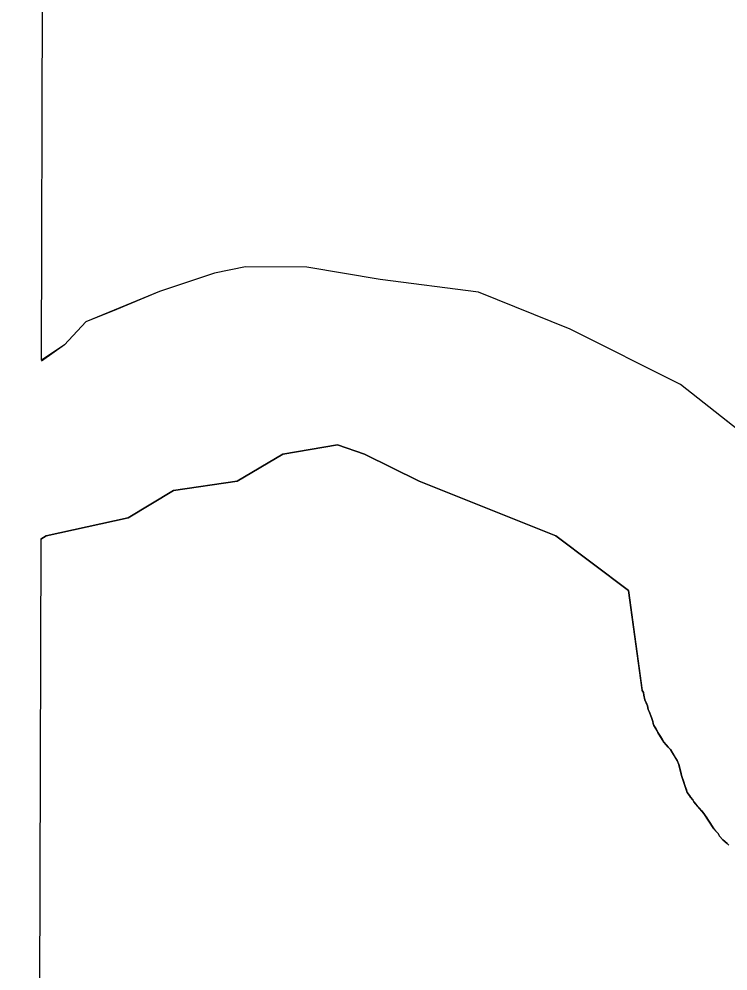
# Model space of a CAD drawing. Extents: x 3172297 to 3210190, y 958463 to 983887.
# Drawn here: x 3176540 to 3176952, y 968035 to 968589 of the extents above; entities that cross this region are included whole.
import ezdxf

# ---------------------------------------------------------------- set-up
doc = ezdxf.new("R2010")
doc.units = 0
doc.layers.add('V-SITE-VEGE', color=7, linetype='Continuous')
doc.layers.add('V-TOPO-SHOR', color=7, linetype='Continuous')

msp = doc.modelspace()

# ---------------------------------------------------------------- linework, layer by layer
at = {"layer": 'V-SITE-VEGE'}
for p, q in [((3176552.6, 968390.62), (3176553.8, 968802.59)), ((3176707.09, 968444.74), (3176671.38, 968444.83)), ((3176749.93, 968437.49), (3176707.09, 968444.74)), ((3176807.06, 968430.2), (3176749.93, 968437.49)), ((3176860.57, 968408.64), (3176807.06, 968430.2)), ((3176924.78, 968376.34), (3176860.57, 968408.64)), ((3176566.02, 968399.58), (3176552.6, 968390.62)), ((3176970.15, 968340.68), (3176924.78, 968376.34)), ((3176724.96, 968341.27), (3176693.17, 968335.96)), ((3176740.85, 968335.96), (3176724.96, 968341.27)), ((3176693.17, 968335.96), (3176666.68, 968320.06)), ((3176772.64, 968320.06), (3176740.85, 968335.96)), ((3176666.68, 968320.06), (3176629.6, 968314.76)), ((3176852.1, 968288.25), (3176772.64, 968320.06)), ((3176629.6, 968314.76), (3176603.11, 968298.85)), ((3176603.11, 968298.85), (3176555.43, 968288.25)), ((3176552.3, 968286.46), (3176539.59, 963919.48)), ((3176555.43, 968288.25), (3176552.3, 968286.46)), ((3176894.49, 968256.44), (3176852.1, 968288.25)), ((3176902.52, 968198.7), (3176894.49, 968256.44)), ((3176902.52, 968198.26), (3176902.52, 968198.7)), ((3176903.18, 968197.17), (3176902.52, 968198.26)), ((3176903.39, 968195.64), (3176903.18, 968197.17)), ((3176904.04, 968192.79), (3176903.39, 968195.64)), ((3176905.56, 968189.29), (3176904.04, 968192.79)), ((3176906, 968187.32), (3176905.56, 968189.29)), ((3176906.43, 968186.01), (3176906, 968187.32)), ((3176907.96, 968182.51), (3176906.43, 968186.01)), ((3176908.61, 968180.32), (3176907.96, 968182.51)), ((3176908.83, 968179.01), (3176908.61, 968180.32)), ((3176909.26, 968177.92), (3176908.83, 968179.01)), ((3176911.22, 968174.85), (3176909.26, 968177.92)), ((3176911.66, 968173.76), (3176911.22, 968174.85)), ((3176915.14, 968168.28), (3176911.66, 968173.76)), ((3176916.45, 968166.75), (3176915.14, 968168.28)), ((3176917.54, 968165.22), (3176916.45, 968166.75)), ((3176918.85, 968163.9), (3176917.54, 968165.22)), ((3176922.77, 968157.55), (3176918.85, 968163.9)), ((3176923.86, 968155.15), (3176922.77, 968157.55)), ((3176925.38, 968148.8), (3176923.86, 968155.15)), ((3176925.82, 968147.71), (3176925.38, 968148.8)), ((3176928.64, 968138.96), (3176925.82, 968147.71)), ((3176929.95, 968137.21), (3176928.64, 968138.96)), ((3176930.6, 968136.11), (3176929.95, 968137.21)), ((3176931.91, 968134.58), (3176930.6, 968136.11)), ((3176932.56, 968133.49), (3176931.91, 968134.58)), ((3176938.45, 968126.7), (3176932.56, 968133.49)), ((3176944.12, 968117.72), (3176938.45, 968126.7)), ((3176946.74, 968115.09), (3176944.12, 968117.72)), ((3176947.39, 968113.56), (3176946.74, 968115.09)), ((3176949.35, 968111.37), (3176947.39, 968113.56)), ((3176951.97, 968109.18), (3176949.35, 968111.37)), ((3176952.85, 968108.3), (3176951.97, 968109.18))]:
    msp.add_line(p, q, dxfattribs=at)
for points in [[(3176671.38, 968444.83), (3176653.51, 968441.3), (3176621.35, 968430.66)], [(3176621.35, 968430.66), (3176578.44, 968412.91), (3176566.02, 968399.58)]]:
    msp.add_lwpolyline(points, dxfattribs=at)
at = {"layer": 'V-TOPO-SHOR'}
for points in [[(3176968.83, 968341.77), (3176924.78, 968376.34), (3176860.57, 968408.64), (3176807.06, 968430.2), (3176749.93, 968437.49), (3176707.09, 968444.74), (3176671.38, 968444.83), (3176653.51, 968441.3), (3176621.35, 968430.66), (3176596.32, 968420.01), (3176578.44, 968412.91), (3176566.02, 968399.58), (3176552.6, 968390.05)], [(3176552.3, 968286.46), (3176555.43, 968288.25), (3176603.11, 968298.85), (3176629.6, 968314.76), (3176666.68, 968320.06), (3176693.17, 968335.96), (3176724.96, 968341.27), (3176740.85, 968335.96), (3176772.64, 968320.06), (3176852.1, 968288.25), (3176894.49, 968256.44), (3176902.52, 968198.26), (3176903.18, 968197.17), (3176903.39, 968195.64), (3176904.04, 968192.79), (3176904.91, 968190.82), (3176905.56, 968189.29), (3176906, 968187.32), (3176906.43, 968186.01), (3176907.52, 968183.6), (3176907.96, 968182.51), (3176908.61, 968180.32), (3176908.82, 968179.01), (3176909.26, 968177.92), (3176910.35, 968176.16), (3176911.22, 968174.85), (3176911.66, 968173.76), (3176912.75, 968172.01), (3176914.05, 968170.04), (3176915.14, 968168.28), (3176916.45, 968166.75), (3176917.54, 968165.22), (3176918.85, 968163.9), (3176921.69, 968159.31), (3176922.77, 968157.55), (3176923.86, 968155.15), (3176924.95, 968150.77), (3176925.38, 968148.8), (3176925.82, 968147.71), (3176926.25, 968146.18), (3176927.55, 968142.46), (3176928.21, 968140.49), (3176928.64, 968138.96), (3176929.95, 968137.21), (3176930.6, 968136.11), (3176931.91, 968134.58), (3176932.56, 968133.49), (3176933.87, 968131.95), (3176937.15, 968128.23), (3176938.45, 968126.7), (3176939.11, 968125.6), (3176939.76, 968124.73), (3176941.07, 968122.54), (3176942.16, 968120.78), (3176944.12, 968117.72), (3176945.21, 968116.62), (3176946.74, 968115.09), (3176947.39, 968113.56), (3176949.35, 968111.37), (3176951.98, 968109.18), (3176952.85, 968108.3)]]:
    msp.add_lwpolyline(points, dxfattribs=at)

doc.saveas('drawing.dxf')
